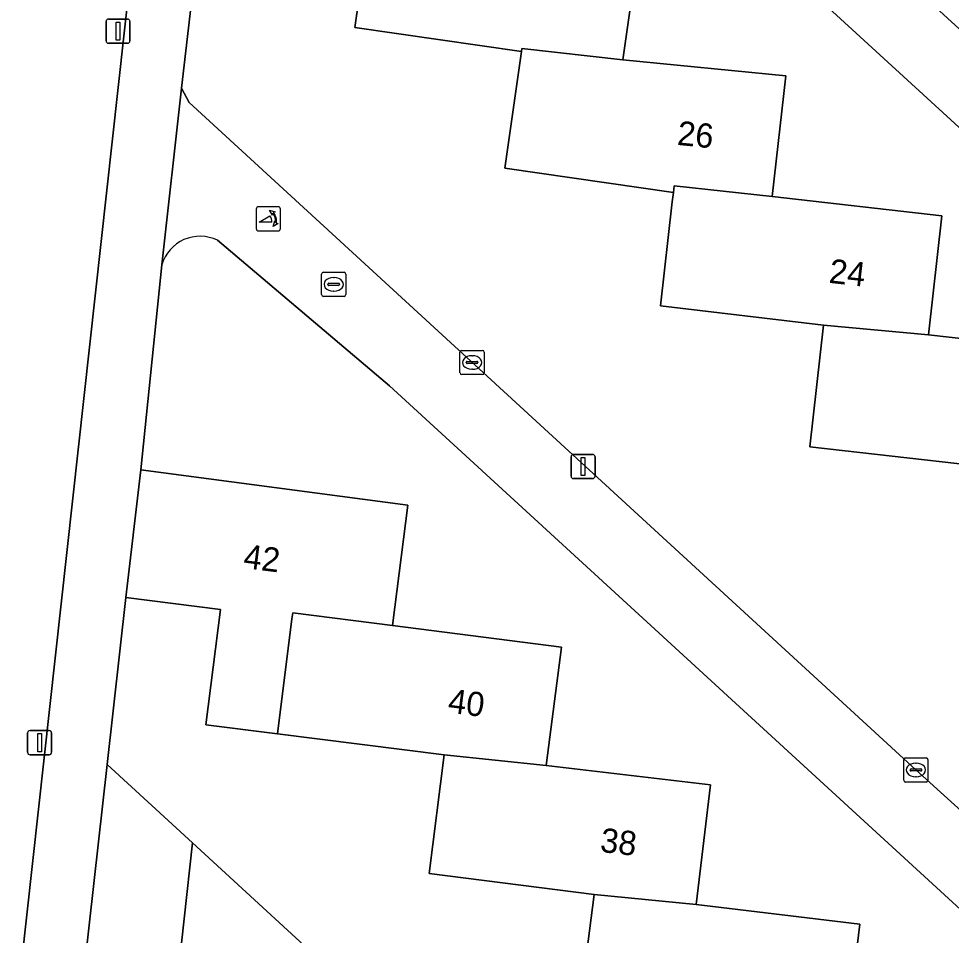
# Model space of a CAD drawing. Extents: x 162026 to 163502, y 387295 to 388169.
# Drawn here: x 162621.98 to 162660.55, y 387672.46 to 387710.36 of the extents above; entities that cross this region are included whole.
import ezdxf

# ---------------------------------------------------------------- set-up
doc = ezdxf.new("R2010")
doc.units = 0
for name, color, linetype in [('IMGEO_Brandkraan', 7, 'Continuous'), ('IMGEO_Erf', 7, 'Continuous'), ('IMGEO_Groenvoorziening', 7, 'Continuous'), ('IMGEO_Kolk', 7, 'Continuous'), ('IMGEO_Lichtmast', 7, 'Continuous'), ('IMGEO_Pand', 7, 'Continuous'), ('IMGEO_Pand_nummerreeks', 7, 'Continuous'), ('IMGEO_Poller', 7, 'Continuous'), ('IMGEO_Voetpad_open', 7, 'Continuous')]:
    doc.layers.add(name, color=color, linetype=linetype)

msp = doc.modelspace()

# ---------------------------------------------------------------- linework, layer by layer
at = {"layer": 'IMGEO_Brandkraan'}
for p, q in [((162634.582, 387699.878), (162635.434, 387699.878)), ((162634.507, 387698.952), (162634.507, 387699.804)), ((162634.809, 387699.421), (162635.207, 387699.421)), ((162634.995, 387699.658), (162635.02, 387699.658)), ((162635.508, 387699.804), (162635.508, 387698.952)), ((162634.766, 387699.372), (162634.766, 387699.384)), ((162635.204, 387699.335), (162634.806, 387699.335)), ((162635.018, 387699.098), (162634.993, 387699.098)), ((162635.25, 387699.384), (162635.25, 387699.372)), ((162635.434, 387698.878), (162634.582, 387698.878))]:
    msp.add_line(p, q, dxfattribs=at)
for points in [[(162634.582, 387699.878), (162635.434, 387699.878)], [(162634.507, 387698.952), (162634.507, 387699.804)], [(162635.508, 387699.804), (162635.508, 387698.952)], [(162635.434, 387698.878), (162634.582, 387698.878)]]:
    msp.add_lwpolyline(points, dxfattribs=at)
for centre, radius, start, end in [((162634.584, 387699.802), 0.0765, 91.552, 178.448), ((162634.584, 387699.802), 0.0765, 91.552, 178.448), ((162635.432, 387699.802), 0.0765, 1.552, 88.448), ((162635.432, 387699.802), 0.0765, 1.552, 88.448), ((162634.806, 387699.381), 0.0403, 85.8775, 175.7526), ((162635.211, 387699.383), 0.0386, 1.7309, 96.639), ((162634.803, 387699.371), 0.0366, 178.938, 274.7102), ((162635.207, 387699.378), 0.043, 264.8664, 352.4533), ((162634.584, 387698.954), 0.0765, 181.552, 268.448), ((162634.584, 387698.954), 0.0765, 181.552, 268.448), ((162635.432, 387698.954), 0.0765, 271.552, 358.448), ((162635.432, 387698.954), 0.0765, 271.552, 358.448)]:
    msp.add_arc(centre, radius, start, end, dxfattribs=at)
for centre, major_axis, ratio, start_param, end_param in [((162634.994, 387699.378), (-0.387, 0.002), 0.722429, 4.712389, 7.853982), ((162635.019, 387699.378), (-0.39, 0.002), 0.717154, 1.570796, 4.712389)]:
    msp.add_ellipse(centre, major_axis=major_axis, ratio=ratio, start_param=start_param, end_param=end_param, dxfattribs=at)
at = {"layer": 'IMGEO_Erf'}
for points in [[(162631.177, 387729.587), (162630.251, 387720.893), (162641.243, 387719.266), (162640.575, 387714.636), (162647.67, 387713.613), (162646.957, 387708.664), (162653.7, 387707.994), (162653.138, 387703.008), (162660.156, 387702.216), (162659.601, 387697.291), (162666.208, 387696.545), (162665.653, 387691.628), (162672.808, 387690.821), (162673.23, 387694.555), (162633.969, 387730.499)], [(162645.097, 387724.357), (162670.572, 387701.077)], [(162670.385, 387672.356), (162670.507, 387672.522), (162670.614, 387672.699), (162670.705, 387672.884), (162670.762, 387673.029), (162672.228, 387685.566), (162660.938, 387686.905), (162661.5, 387691.886), (162654.691, 387692.654), (162655.26, 387697.694), (162648.527, 387698.493), (162649.009, 387702.788), (162649.059, 387703.174), (162642.078, 387704.18), (162642.773, 387709.006), (162635.879, 387710), (162636.542, 387714.592), (162629.644, 387715.583), (162628.707, 387707.486), (162629.026, 387706.892), (162659.081, 387679.302), (162667.071, 387672.067)], [(162627.899, 387700.186), (162627.033, 387691.703), (162638.068, 387690.252), (162637.435, 387685.271), (162644.42, 387684.383), (162643.797, 387679.48), (162650.592, 387678.682), (162650, 387673.736), (162656.756, 387672.927), (162656.157, 387667.928), (162663.071, 387667.101), (162662.515, 387662.457), (162669.509, 387661.619), (162669.908, 387665.295), (162637.309, 387695.179), (162630.2, 387701.199)]]:
    msp.add_lwpolyline(points, dxfattribs=at)
msp.add_lwpolyline([(162651.932, 387668.545), (162645.146, 387669.224), (162645.773, 387674.158), (162638.954, 387675.024), (162639.576, 387679.92), (162632.676, 387680.797), (162629.725, 387681.172), (162630.329, 387685.93), (162626.413, 387686.434), (162625.639, 387679.529), (162629.167, 387676.287), (162656.846, 387650.846), (162656.846, 387649.522), (162663.71, 387648.254), (162667.665, 387647.523), (162667.863, 387649.39), (162668.901, 387656.536), (162657.604, 387657.889), (162658.193, 387662.81), (162651.344, 387663.631)], close=True, dxfattribs=at)
msp.add_arc((162629.476, 387699.724), 1.643, 63.8495, 163.6728, dxfattribs=at)
at = {"layer": 'IMGEO_Groenvoorziening'}
for points in [[(162567.79, 387673.485), (162586.025, 387663.552), (162588.318, 387665.717), (162594.449, 387671.506), (162598.24, 387678.194), (162600.859, 387678.793), (162610.968, 387675.112), (162619.176, 387672.211), (162622.081, 387671.184), (162627.984, 387724.632)], [(162629.167, 387676.287), (162625.639, 387679.529), (162622.319, 387649.884), (162626.134, 387649.388), (162630.225, 387657.647), (162652.456, 387645.756), (162644.673, 387631.588), (162663.24, 387621.611)], [(162629.167, 387676.287), (162628.128, 387666.865)], [(162628.128, 387666.865), (162629.167, 387676.287)], [(162661.877, 387632.009), (162663.71, 387648.254), (162656.846, 387649.522), (162656.846, 387650.846), (162629.167, 387676.287)]]:
    msp.add_lwpolyline(points, dxfattribs=at)
at = {"layer": 'IMGEO_Kolk'}
for p, q in [((162640.229, 387695.723), (162640.229, 387696.575)), ((162640.304, 387696.649), (162641.156, 387696.649)), ((162640.717, 387696.429), (162640.742, 387696.429)), ((162641.23, 387696.575), (162641.23, 387695.723)), ((162640.488, 387696.143), (162640.488, 387696.155)), ((162640.926, 387696.106), (162640.528, 387696.106)), ((162640.531, 387696.192), (162640.929, 387696.192)), ((162640.972, 387696.155), (162640.972, 387696.143)), ((162641.156, 387695.649), (162640.304, 387695.649)), ((162640.74, 387695.869), (162640.715, 387695.869)), ((162658.655, 387679.802), (162659.507, 387679.802)), ((162658.58, 387678.876), (162658.58, 387679.728)), ((162659.068, 387679.582), (162659.093, 387679.582)), ((162659.581, 387679.728), (162659.581, 387678.876)), ((162658.839, 387679.296), (162658.839, 387679.308)), ((162659.277, 387679.259), (162658.879, 387679.259)), ((162658.882, 387679.345), (162659.28, 387679.345)), ((162659.091, 387679.022), (162659.066, 387679.022)), ((162659.323, 387679.308), (162659.323, 387679.296)), ((162659.507, 387678.802), (162658.655, 387678.802))]:
    msp.add_line(p, q, dxfattribs=at)
for points in [[(162640.229, 387695.723), (162640.229, 387696.575)], [(162640.304, 387696.649), (162641.156, 387696.649)], [(162641.23, 387696.575), (162641.23, 387695.723)], [(162641.156, 387695.649), (162640.304, 387695.649)], [(162658.655, 387679.802), (162659.507, 387679.802)], [(162658.58, 387678.876), (162658.58, 387679.728)], [(162659.581, 387679.728), (162659.581, 387678.876)], [(162659.507, 387678.802), (162658.655, 387678.802)]]:
    msp.add_lwpolyline(points, dxfattribs=at)
for centre, radius, start, end in [((162640.306, 387696.573), 0.0765, 91.552, 178.448), ((162640.306, 387696.573), 0.0765, 91.552, 178.448), ((162641.154, 387696.573), 0.0765, 1.552, 88.448), ((162641.154, 387696.573), 0.0765, 1.552, 88.448), ((162640.528, 387696.152), 0.0403, 85.8775, 175.7526), ((162640.525, 387696.142), 0.0366, 178.938, 274.7102), ((162640.929, 387696.149), 0.043, 264.8664, 352.4533), ((162640.933, 387696.154), 0.0386, 1.7309, 96.639), ((162640.306, 387695.725), 0.0765, 181.552, 268.448), ((162640.306, 387695.725), 0.0765, 181.552, 268.448), ((162641.154, 387695.725), 0.0765, 271.552, 358.448), ((162641.154, 387695.725), 0.0765, 271.552, 358.448), ((162658.657, 387679.726), 0.0765, 91.552, 178.448), ((162658.657, 387679.726), 0.0765, 91.552, 178.448), ((162659.505, 387679.726), 0.0765, 1.552, 88.448), ((162659.505, 387679.726), 0.0765, 1.552, 88.448), ((162658.879, 387679.305), 0.0403, 85.8775, 175.7526), ((162658.876, 387679.295), 0.0366, 178.938, 274.7102), ((162659.28, 387679.302), 0.043, 264.8664, 352.4533), ((162659.284, 387679.307), 0.0386, 1.7309, 96.639), ((162658.657, 387678.878), 0.0765, 181.552, 268.448), ((162658.657, 387678.878), 0.0765, 181.552, 268.448), ((162659.505, 387678.878), 0.0765, 271.552, 358.448), ((162659.505, 387678.878), 0.0765, 271.552, 358.448)]:
    msp.add_arc(centre, radius, start, end, dxfattribs=at)
for centre, major_axis, ratio, start_param, end_param in [((162640.716, 387696.149), (-0.387, 0.002), 0.722429, 4.712389, 7.853982), ((162640.741, 387696.149), (-0.39, 0.002), 0.717154, 1.570796, 4.712389), ((162659.067, 387679.302), (-0.387, 0.002), 0.722429, 4.712389, 7.853982), ((162659.092, 387679.302), (-0.39, 0.002), 0.717154, 1.570796, 4.712389)]:
    msp.add_ellipse(centre, major_axis=major_axis, ratio=ratio, start_param=start_param, end_param=end_param, dxfattribs=at)
at = {"layer": 'IMGEO_Lichtmast'}
for p, q in [((162625.591, 387709.444), (162625.591, 387710.244)), ((162625.591, 387710.244), (162625.591, 387709.444)), ((162625.691, 387710.344), (162626.481, 387710.344)), ((162626.481, 387710.344), (162625.691, 387710.344)), ((162626.581, 387710.244), (162626.581, 387709.444)), ((162626.581, 387709.444), (162626.581, 387710.244)), ((162626.481, 387709.344), (162625.691, 387709.344)), ((162625.691, 387709.344), (162626.481, 387709.344)), ((162644.823, 387691.446), (162644.823, 387692.246)), ((162644.823, 387692.246), (162644.823, 387691.446)), ((162644.923, 387692.346), (162645.713, 387692.346)), ((162645.713, 387692.346), (162644.923, 387692.346)), ((162645.813, 387692.246), (162645.813, 387691.446)), ((162645.813, 387691.446), (162645.813, 387692.246)), ((162645.713, 387691.346), (162644.923, 387691.346)), ((162644.923, 387691.346), (162645.713, 387691.346)), ((162622.449, 387680.931), (162623.239, 387680.931)), ((162623.239, 387680.931), (162622.449, 387680.931)), ((162622.349, 387680.031), (162622.349, 387680.831)), ((162622.349, 387680.831), (162622.349, 387680.031)), ((162623.339, 387680.831), (162623.339, 387680.031)), ((162623.339, 387680.031), (162623.339, 387680.831)), ((162623.239, 387679.931), (162622.449, 387679.931)), ((162622.449, 387679.931), (162623.239, 387679.931))]:
    msp.add_line(p, q, dxfattribs=at)
for points in [[(162626.011, 387710.219), (162626.161, 387710.219), (162626.161, 387709.469), (162626.011, 387709.469), (162626.011, 387710.219)], [(162645.243, 387692.221), (162645.393, 387692.221), (162645.393, 387691.471), (162645.243, 387691.471), (162645.243, 387692.221)], [(162622.769, 387680.806), (162622.919, 387680.806), (162622.919, 387680.056), (162622.769, 387680.056), (162622.769, 387680.806)]]:
    msp.add_lwpolyline(points, dxfattribs=at)
for centre, start, end in [((162625.691, 387710.244), 90, 180), ((162625.691, 387710.244), 90, 180), ((162626.481, 387710.244), 0, 90), ((162626.481, 387710.244), 360, 90), ((162625.691, 387709.444), 180, 270), ((162625.691, 387709.444), 180, 270), ((162626.481, 387709.444), 270, 0), ((162626.481, 387709.444), 270, 0), ((162644.923, 387692.246), 90, 180), ((162644.923, 387692.246), 90, 180), ((162645.713, 387692.246), 0, 90), ((162645.713, 387692.246), 360, 90), ((162644.923, 387691.446), 180, 270), ((162644.923, 387691.446), 180, 270), ((162645.713, 387691.446), 270, 0), ((162645.713, 387691.446), 270, 0), ((162622.449, 387680.831), 90, 180), ((162622.449, 387680.831), 90, 180), ((162623.239, 387680.831), 0, 90), ((162623.239, 387680.831), 360, 90), ((162622.449, 387680.031), 180, 270), ((162622.449, 387680.031), 180, 270), ((162623.239, 387680.031), 270, 0), ((162623.239, 387680.031), 270, 0)]:
    msp.add_arc(centre, 0.1, start, end, dxfattribs=at)
at = {"layer": 'IMGEO_Pand'}
for points in [[(162642.791, 387709.13), (162646.957, 387708.664), (162647.67, 387713.613), (162640.575, 387714.636), (162640.53, 387714.323), (162636.567, 387714.767), (162636.542, 387714.592), (162635.879, 387710), (162642.773, 387709.006)], [(162649.085, 387703.455), (162653.138, 387703.008), (162653.7, 387707.994), (162646.957, 387708.664), (162642.791, 387709.13), (162642.773, 387709.006), (162642.078, 387704.18), (162649.059, 387703.174)], [(162649.059, 387703.174), (162649.009, 387702.788), (162648.527, 387698.493), (162655.26, 387697.694), (162659.601, 387697.291), (162660.156, 387702.216), (162653.138, 387703.008), (162649.085, 387703.455)], [(162665.635, 387691.422), (162665.653, 387691.628), (162666.208, 387696.545), (162659.601, 387697.291), (162655.26, 387697.694), (162654.691, 387692.654), (162661.5, 387691.886)], [(162638.068, 387690.252), (162627.033, 387691.703), (162626.413, 387686.434), (162630.329, 387685.93), (162629.725, 387681.172), (162632.676, 387680.797), (162633.28, 387685.55), (162633.311, 387685.796), (162637.435, 387685.271)], [(162633.311, 387685.796), (162633.28, 387685.55), (162632.676, 387680.797), (162639.576, 387679.92), (162643.797, 387679.48), (162644.42, 387684.383), (162637.435, 387685.271)], [(162639.576, 387679.92), (162638.954, 387675.024), (162645.773, 387674.158), (162650, 387673.736), (162650.592, 387678.682), (162643.797, 387679.48)], [(162656.157, 387667.928), (162656.756, 387672.927), (162650, 387673.736), (162645.773, 387674.158), (162645.146, 387669.224), (162651.932, 387668.545)]]:
    msp.add_lwpolyline(points, close=True, dxfattribs=at)
at = {"layer": 'IMGEO_Poller'}
for p, q in [((162632.709, 387702.587), (162631.901, 387702.587)), ((162632.709, 387702.587), (162631.901, 387702.587)), ((162631.807, 387702.492), (162631.807, 387701.685)), ((162631.807, 387702.492), (162631.807, 387701.685)), ((162632.803, 387701.685), (162632.803, 387702.492)), ((162632.803, 387701.685), (162632.803, 387702.492)), ((162631.901, 387701.59), (162632.709, 387701.59)), ((162631.901, 387701.59), (162632.709, 387701.59))]:
    msp.add_line(p, q, dxfattribs=at)
for points in [[(162632.442, 387701.943), (162631.929, 387701.943), (162632.359, 387702.218)], [(162632.486, 387702.316), (162632.474, 387702.243), (162632.349, 387702.448)], [(162632.349, 387702.448), (162632.58, 387702.382), (162632.509, 387702.35)], [(162632.502, 387701.771), (162632.568, 387702.002), (162632.598, 387701.934)], [(162632.634, 387701.907), (162632.706, 387701.896), (162632.502, 387701.771)]]:
    msp.add_lwpolyline(points, dxfattribs=at)
for centre, radius, start, end in [((162631.901, 387702.492), 0.0946, 90, 180), ((162631.901, 387702.492), 0.0946, 90, 180), ((162632.709, 387702.492), 0.0946, 0, 90), ((162632.709, 387702.492), 0.0946, 0, 90), ((162632.114, 387701.993), 0.332, 351.3247, 42.4854), ((162632.128, 387702.003), 0.476, 351.7527, 41.1691), ((162632.128, 387702.003), 0.516, 349.3569, 42.2912), ((162631.901, 387701.685), 0.0946, 180, 270), ((162631.901, 387701.685), 0.0946, 180, 270), ((162632.709, 387701.685), 0.0946, 270, 0), ((162632.709, 387701.685), 0.0946, 270, 0)]:
    msp.add_arc(centre, radius, start, end, dxfattribs=at)
at = {"layer": 'IMGEO_Voetpad_open'}
for points in [[(162632.685, 387766.394), (162632.335, 387763.473), (162630.46, 387750.361), (162629.719, 387740.755), (162629.411, 387736.758), (162628.395, 387727.824), (162627.984, 387724.632), (162622.081, 387671.184), (162621.086, 387662.215), (162619.694, 387649.576), (162619.251, 387645.073), (162620.9, 387644.987), (162622.319, 387649.884), (162625.639, 387679.529), (162626.413, 387686.434), (162627.033, 387691.703), (162627.899, 387700.186), (162628.707, 387707.486), (162629.644, 387715.583)], [(162633.969, 387730.499), (162673.23, 387694.555)], [(162670.572, 387701.077), (162645.097, 387724.357)], [(162629.026, 387706.892), (162628.707, 387707.486), (162627.899, 387700.186)], [(162667.071, 387672.067), (162659.081, 387679.302), (162629.026, 387706.892)], [(162630.2, 387701.199), (162637.309, 387695.179), (162669.908, 387665.295), (162670.762, 387673.029), (162670.705, 387672.884), (162670.614, 387672.699), (162670.507, 387672.522), (162670.385, 387672.356)]]:
    msp.add_lwpolyline(points, dxfattribs=at)
msp.add_arc((162629.476, 387699.724), 1.643, 63.8495, 163.6728, dxfattribs=at)

# ---------------------------------------------------------------- texts
at = {"layer": 'IMGEO_Pand_nummerreeks'}
for s, rotation, p in [('26', 354.3264, (162649.182, 387705.147)), ('24', 353.5622, (162655.458, 387699.445)), ('42', 352.7578, (162631.24, 387687.653)), ('40', 352.7549, (162639.698, 387681.677)), ('38', 353.3019, (162645.994, 387675.919))]:
    msp.add_text(s, height=1, rotation=rotation, dxfattribs=at).set_placement(p)

doc.saveas('drawing.dxf')
